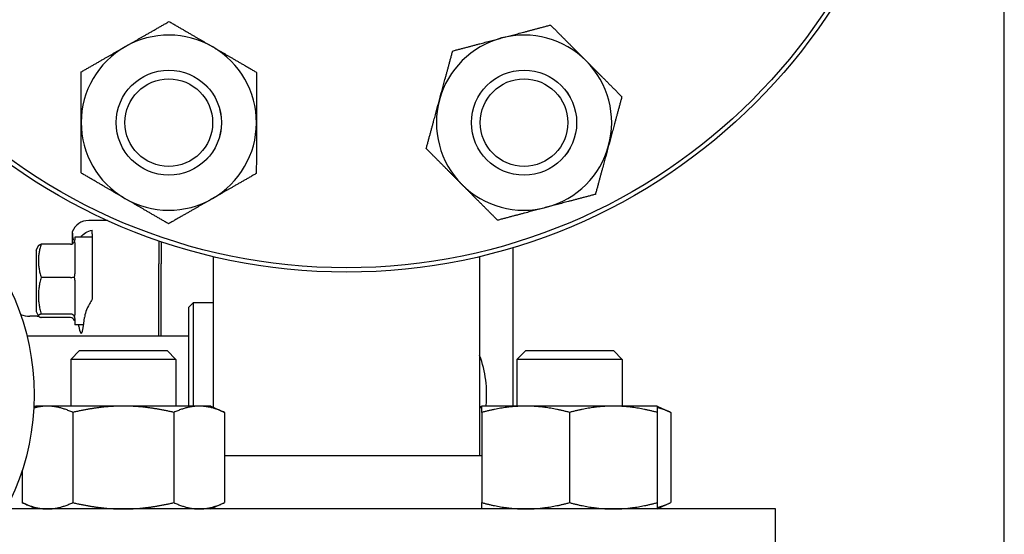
# Model space of a CAD drawing. Header units: inches. Extents: x 18 to 846, y -44 to 561.
# Tile 328 of 637: x 342.66 to 349.68, y 509.77 to 513.44. Entities that reach past the tile are written whole.
import ezdxf

# ---------------------------------------------------------------- set-up
doc = ezdxf.new("R2010")
doc.units = ezdxf.units.IN
doc.header["$LTSCALE"] = 24
doc.header["$MEASUREMENT"] = 0
doc.layers.add('Dimension (ANSI)', color=7, linetype='Continuous', lineweight=25)
doc.layers.add('Visible (ANSI)', color=7, linetype='Continuous', lineweight=30)
doc.styles.add('Note Text (ANSI)', font='tahoma.ttf')
doc.dimstyles.new('SB Fraction-16 (ANSI)', dxfattribs={"dimscale": 24, "dimtxt": 0.125, "dimasz": 0.098425, "dimexe": 0.125, "dimexo": 0.0625, "dimgap": 0.031496, "dimtad": 0, "dimtih": 1, "dimtoh": 1, "dimdec": 4, "dimrnd": 1e-08, "dimzin": 0, "dimdsep": 46, "dimlunit": 5, "dimtxsty": 'Note Text (ANSI)', "dimcen": 0.09, "dimdle": 0.393701, "dimclrd": 256, "dimclre": 256, "dimclrt": 256, "dimadec": 0, "dimazin": 3, "dimtfac": 0.96, "dimtofl": 0, "dimtmove": 0, "dimatfit": 3, "dimfxl": 1, "dimfrac": 2, "dimtolj": 1, "dimtzin": 12, "dimlwd": -1, "dimlwe": -1, "dimarcsym": 0})

# ---------------------------------------------------------------- blocks, each defined once
blk = doc.blocks.new('*D18')
at = {"layer": 'Defpoints', "color": 0, "transparency": 16777216}
for p in [(349.6784, 522.0867), (260.8595, 408.0867), (349.6784, 408.0867)]:
    blk.add_point(p, dxfattribs=at)
at = {"layer": 'Dimension (ANSI)', "transparency": 16777216}
for p, q in [((348.1784, 522.0867), (257.8595, 522.0867)), ((260.8595, 519.7245), (260.8595, 464.3476)), ((260.8595, 410.4489), (260.8595, 459.8257)), ((348.1784, 408.0867), (257.8595, 408.0867))]:
    blk.add_line(p, q, dxfattribs=at)
for points in [[(260.4658, 519.7245), (261.2532, 519.7245), (260.8595, 522.0867)], [(260.4658, 410.4489), (261.2532, 410.4489), (260.8595, 408.0867)]]:
    blk.add_solid(points, dxfattribs=at)
at = {"layer": 'Dimension (ANSI)', "transparency": 16777216, "insert": (257.7598, 463.5917), "char_height": 3, "attachment_point": 1, "style": 'Note Text (ANSI)'}
blk.add_mtext('\\A1;114', dxfattribs=at)

msp = doc.modelspace()

# ---------------------------------------------------------------- linework, layer by layer
at = {"layer": 'Visible (ANSI)'}
for p, q in [((349.67843, 408.08668), (349.67843, 522.08668)), ((343.28213, 512.00969), (343.14891, 512.00969)), ((343.03203, 511.92822), (343.03203, 511.84348)), ((343.04939, 511.89094), (343.04939, 511.8705)), ((343.17439, 511.89094), (343.04939, 511.89094)), ((343.17439, 511.91404), (343.17439, 511.94123)), ((343.17439, 511.91404), (343.17439, 511.85997)), ((342.77439, 511.79719), (342.79049, 511.8294)), ((343.01814, 511.84007), (342.80935, 511.84007)), ((343.04939, 511.85134), (343.04939, 511.62818)), ((343.17439, 511.84453), (343.17439, 511.6985)), ((343.64939, 511.8638), (343.64939, 511.70066)), ((343.66501, 511.85848), (343.66501, 511.70066)), ((346.17439, 511.81557), (346.17439, 510.68494)), ((342.77439, 511.79719), (342.77439, 511.35969)), ((344.03689, 511.75183), (344.03689, 510.67749)), ((345.93689, 511.75183), (345.93689, 510.33094)), ((343.64939, 511.18594), (343.64939, 511.70066)), ((343.66501, 511.18594), (343.66501, 511.70066)), ((343.01814, 511.6036), (342.80935, 511.6036)), ((343.04939, 511.58304), (343.04939, 511.33613)), ((343.86189, 511.39094), (343.89314, 511.42219)), ((343.86189, 510.68994), (343.86189, 511.39094)), ((343.89314, 511.42219), (343.89314, 510.68994)), ((344.03689, 511.42219), (343.89314, 511.42219)), ((342.78203, 511.32677), (342.72862, 511.32677)), ((342.77439, 511.35969), (342.79049, 511.32749)), ((343.01814, 511.34197), (342.80935, 511.34197)), ((343.01814, 511.31681), (342.80935, 511.31681)), ((343.04939, 511.31014), (343.04939, 511.26594)), ((343.11361, 511.26594), (343.04939, 511.26594)), ((342.70824, 511.18594), (343.86189, 511.18594)), ((343.0834, 511.08094), (343.0209, 511.01844)), ((343.0834, 511.08094), (343.7084, 511.08094)), ((343.7084, 511.08094), (343.7709, 511.01844)), ((346.26538, 511.08094), (346.20288, 511.01844)), ((346.26538, 511.08094), (346.89038, 511.08094)), ((346.89038, 511.08094), (346.95288, 511.01844)), ((343.7709, 511.01844), (343.0209, 511.01844)), ((343.0209, 511.01844), (343.0209, 510.68494)), ((343.7709, 511.01844), (343.7709, 510.68494)), ((346.95288, 511.01844), (346.20288, 511.01844)), ((346.20288, 511.01844), (346.20288, 510.68494)), ((346.95288, 511.01844), (346.95288, 510.68494)), ((342.7709, 510.68494), (342.7572, 510.67856)), ((342.85463, 510.68494), (342.7709, 510.68494)), ((343.3959, 510.68494), (342.85463, 510.68494)), ((343.93716, 510.68494), (343.3959, 510.68494)), ((344.0209, 510.68494), (343.93716, 510.68494)), ((344.0209, 510.68494), (344.11759, 510.63986)), ((345.95288, 510.68494), (345.93689, 510.67749)), ((346.26538, 510.68494), (345.95288, 510.68494)), ((346.89038, 510.68494), (346.26538, 510.68494)), ((347.20288, 510.68494), (346.89038, 510.68494)), ((347.20288, 510.68494), (347.29957, 510.63986)), ((343.03505, 510.63986), (343.03505, 509.99603)), ((343.75674, 510.63986), (343.75674, 509.99603)), ((344.11759, 510.63986), (344.11759, 509.99603)), ((345.95288, 510.63986), (345.95288, 509.99603)), ((346.57788, 510.63986), (346.57788, 509.99603)), ((347.20288, 510.63986), (347.20288, 509.99603)), ((347.29957, 510.63986), (347.29957, 509.99603)), ((345.95288, 510.33094), (344.11759, 510.33094)), ((342.67421, 510.22663), (342.67421, 509.99603)), ((342.7709, 509.95094), (342.67421, 509.99603)), ((344.0209, 509.95094), (344.11759, 509.99603)), ((347.20288, 509.95094), (347.29957, 509.99603)), ((348.04689, 509.95094), (342.55802, 509.95094)), ((348.04689, 509.20094), (348.04689, 509.95094))]:
    msp.add_line(p, q, dxfattribs=at)
for centre, radius in [((344.98689, 515.76594), 4.125), ((344.98689, 515.76594), 4.09375), ((343.72021, 512.7079), 0.37513), ((343.72021, 512.7079), 0.375), ((346.25357, 512.7079), 0.37513), ((346.25357, 512.7079), 0.375), ((343.72021, 512.7079), 0.3125), ((346.25357, 512.7079), 0.3125), ((341.00939, 510.76595), 1.75)]:
    msp.add_circle(centre, radius, dxfattribs=at)
for centre, radius, start, end in [((343.72021, 512.7079), 0.625, 59.836782, 119.836782), ((346.25357, 512.7079), 0.625, 104.836782, 164.836782), ((346.25357, 512.7079), 0.625, 44.836782, 104.836782), ((343.72021, 512.7079), 0.625, 119.836782, 179.836782), ((343.72021, 512.7079), 0.625, 359.836782, 59.836782), ((346.25357, 512.7079), 0.625, 344.836782, 44.836782), ((346.25357, 512.7079), 0.625, 164.836782, 224.836782), ((343.72021, 512.7079), 0.625, 179.836782, 239.836782), ((343.72021, 512.7079), 0.625, 299.836782, 359.836782), ((346.25357, 512.7079), 0.625, 284.836782, 344.836782), ((346.25357, 512.7079), 0.625, 224.836782, 284.836782), ((343.72021, 512.7079), 0.625, 239.836782, 299.836782), ((342.72862, 511.51427), 0.1875, 249.524582, 270), ((342.78203, 511.57677), 0.25, 270, 272.01441), ((345.17439, 510.76594), 0.8125, 354.632795, 20.205224), ((342.72862, 510.01762), 0.1875, 109.715376, 110.476516)]:
    msp.add_arc(centre, radius, start, end, dxfattribs=at)
for centre, major_axis, ratio, start_param, end_param in [((343.14987, 511.88422), (-0.08906, 0.08906), 0.9924325, 5.5015852, 6.7140351), ((343.01814, 511.87278), (0, -0.0327), 0.9555533, 0, 1.2241495), ((343.01814, 511.60675), (0.03125, 0), 0.1006388, 4.712389, 5.9365385), ((343.01814, 511.31242), (0.03125, 0), 0.9458753, 0.3466468, 1.5707963), ((343.01814, 511.28411), (0, 0.0327), 0.9555533, 5.0590358, 6.2831853), ((343.09547, 511.57844), (0, 0.375), 0.0874887, 2.6230455, 3.9395987)]:
    msp.add_ellipse(centre, major_axis=major_axis, ratio=ratio, start_param=start_param, end_param=end_param, dxfattribs=at)
for points, weights in [([(343.40925, 513.25006), (343.55452, 513.33338), (343.72226, 513.42959)], [1, 1.0379548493, 1]), ([(343.72226, 513.42959), (343.88945, 513.33242), (344.03425, 513.24828)], [1, 1.0379548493, 1]), ([(346.09353, 513.31206), (346.25541, 513.35495), (346.44234, 513.40446)], [1, 1.0379548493, 1]), ([(346.44234, 513.40446), (346.57869, 513.26734), (346.69677, 513.14858)], [1, 1.0379548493, 1]), ([(345.74472, 513.21966), (345.93164, 513.26918), (346.09353, 513.31206)], [1, 1.0379548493, 1]), ([(343.09624, 513.07053), (343.26398, 513.16674), (343.40925, 513.25006)], [1, 1.0379548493, 1]), ([(344.03425, 513.24828), (344.17904, 513.16413), (344.34623, 513.06696)], [1, 1.0379548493, 1]), ([(345.65033, 512.87138), (345.69413, 513.03302), (345.74472, 513.21966)], [1, 1.0379548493, 1]), ([(346.69677, 513.14858), (346.81485, 513.02983), (346.9512, 512.8927)], [1, 1.0379548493, 1]), ([(343.09521, 512.70968), (343.09568, 512.87715), (343.09624, 513.07053)], [1, 1.0379548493, 1]), ([(344.34623, 513.06696), (344.34568, 512.87359), (344.3452, 512.70612)], [1, 1.0379548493, 1]), ([(345.55594, 512.5231), (345.60652, 512.70975), (345.65033, 512.87138)], [1, 1.0379548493, 1]), ([(346.9512, 512.8927), (346.90061, 512.70606), (346.85681, 512.54442)], [1, 1.0379548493, 1]), ([(343.09418, 512.34884), (343.09473, 512.54222), (343.09521, 512.70968)], [1, 1.0379548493, 1]), ([(344.3452, 512.70612), (344.34473, 512.53865), (344.34417, 512.34528)], [1, 1.0379548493, 1]), ([(345.81037, 512.26722), (345.69229, 512.38598), (345.55594, 512.5231)], [1, 1.0379548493, 1]), ([(346.85681, 512.54442), (346.81301, 512.38278), (346.76242, 512.19614)], [1, 1.0379548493, 1]), ([(343.40616, 512.16753), (343.26137, 512.25168), (343.09418, 512.34884)], [1, 1.0379548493, 1]), ([(344.34417, 512.34528), (344.17643, 512.24907), (344.03116, 512.16575)], [1, 1.0379548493, 1]), ([(346.0648, 512.01134), (345.92845, 512.14847), (345.81037, 512.26722)], [1, 1.0379548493, 1]), ([(343.71815, 511.98622), (343.55096, 512.08338), (343.40616, 512.16753)], [1, 1.0379548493, 1]), ([(344.03116, 512.16575), (343.88589, 512.08243), (343.71815, 511.98622)], [1, 1.0379548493, 1]), ([(346.76242, 512.19614), (346.5755, 512.14662), (346.41361, 512.10374)], [1, 1.0379548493, 1]), ([(346.41361, 512.10374), (346.25173, 512.06086), (346.0648, 512.01134)], [1, 1.0379548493, 1]), ([(342.80935, 511.84007), (342.77327, 511.72184), (342.80935, 511.6036)], [1.04422863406, 1.20577136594, 1.04422863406]), ([(342.79049, 511.8294), (342.79297, 511.83436), (342.80935, 511.84007)], [1.12285543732, 1.11183872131, 1.04422863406]), ([(343.17439, 511.6985), (343.17439, 511.57219), (343.17439, 511.44734)], [0.999993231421, 0.999912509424, 0.999914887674]), ([(342.80935, 511.6036), (342.77327, 511.47279), (342.80935, 511.34197)], [1.04422863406, 1.20577136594, 1.04422863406]), ([(342.80935, 511.34197), (342.77327, 511.32939), (342.80935, 511.31681)], [1.04422863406, 1.20577136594, 1.04422863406]), ([(342.85463, 510.68494), (342.80686, 510.68494), (342.75681, 510.671)], [1, 1.0213050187, 1.01869194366]), ([(343.03505, 510.63986), (342.93837, 510.68494), (342.85463, 510.68494)], [1, 1.0379548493, 1]), ([(343.3959, 510.68494), (343.22843, 510.68494), (343.03505, 510.63986)], [1, 1.0379548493, 1]), ([(343.75674, 510.63986), (343.56337, 510.68494), (343.3959, 510.68494)], [1, 1.0379548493, 1]), ([(343.93716, 510.68494), (343.85343, 510.68494), (343.75674, 510.63986)], [1, 1.0379548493, 1]), ([(344.11759, 510.63986), (344.0209, 510.68494), (343.93716, 510.68494)], [1, 1.0379548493, 1]), ([(345.95288, 510.63986), (345.95288, 510.68494), (345.95288, 510.68494)], [1, 1.0379548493, 1]), ([(346.26538, 510.68494), (346.12035, 510.68494), (345.95288, 510.63986)], [1, 1.0379548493, 1]), ([(346.57788, 510.63986), (346.41041, 510.68494), (346.26538, 510.68494)], [1, 1.0379548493, 1]), ([(346.89038, 510.68494), (346.74535, 510.68494), (346.57788, 510.63986)], [1, 1.0379548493, 1]), ([(347.20288, 510.63986), (347.03541, 510.68494), (346.89038, 510.68494)], [1, 1.0379548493, 1]), ([(347.20288, 510.68494), (347.20288, 510.68494), (347.20288, 510.63986)], [1, 1.0379548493, 1]), ([(345.95288, 510.67466), (345.94494, 510.67275), (345.93689, 510.67046)], [1.01895290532, 1.01907558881, 1.01858442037]), ([(347.29957, 510.63986), (347.24859, 510.66363), (347.20288, 510.67466)], [1, 1.01965956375, 1.01895290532]), ([(342.67421, 509.99603), (342.7709, 509.95094), (342.85463, 509.95094)], [1, 1.0379548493, 1]), ([(342.85463, 509.95094), (342.93837, 509.95094), (343.03505, 509.99603)], [1, 1.0379548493, 1]), ([(343.03505, 509.99603), (343.22843, 509.95094), (343.3959, 509.95094)], [1, 1.0379548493, 1]), ([(343.3959, 509.95094), (343.56337, 509.95094), (343.75674, 509.99603)], [1, 1.0379548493, 1]), ([(343.75674, 509.99603), (343.85343, 509.95094), (343.93716, 509.95094)], [1, 1.0379548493, 1]), ([(343.93716, 509.95094), (344.0209, 509.95094), (344.11759, 509.99603)], [1, 1.0379548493, 1]), ([(345.95288, 509.95094), (345.95288, 509.95094), (345.95288, 509.99603)], [1, 1.0379548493, 1]), ([(345.95288, 509.99603), (346.12035, 509.95094), (346.26538, 509.95094)], [1, 1.0379548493, 1]), ([(346.26538, 509.95094), (346.41041, 509.95094), (346.57788, 509.99603)], [1, 1.0379548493, 1]), ([(346.57788, 509.99603), (346.74535, 509.95094), (346.89038, 509.95094)], [1, 1.0379548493, 1]), ([(346.89038, 509.95094), (347.03541, 509.95094), (347.20288, 509.99603)], [1, 1.0379548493, 1]), ([(347.20288, 509.99603), (347.20288, 509.95094), (347.20288, 509.95094)], [1, 1.0379548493, 1]), ([(347.20288, 509.96122), (347.24859, 509.97226), (347.29957, 509.99603)], [1.01895290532, 1.01965956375, 1])]:
    msp.add_rational_spline(points, weights, degree=2, dxfattribs=at)
for points in [[(343.03203, 511.92822), (343.03203, 511.90858), (343.03486, 511.88846), (343.03964, 511.86992)], [(343.04753, 511.86166), (343.0489, 511.86488), (343.04939, 511.86792), (343.04939, 511.8705)], [(343.04939, 511.85134), (343.04939, 511.85486), (343.0489, 511.85844), (343.04753, 511.86166)], [(343.17439, 511.85997), (343.17416, 511.85499), (343.17416, 511.84983), (343.17439, 511.84453)], [(343.04753, 511.60568), (343.0489, 511.61327), (343.04939, 511.62104), (343.04939, 511.62818)], [(343.04939, 511.58304), (343.04939, 511.59026), (343.0489, 511.59809), (343.04753, 511.60568)], [(343.04753, 511.32246), (343.0489, 511.32683), (343.04939, 511.33156), (343.04939, 511.33613)], [(343.04939, 511.31014), (343.04939, 511.31384), (343.0489, 511.31809), (343.04753, 511.32246)], [(343.04753, 511.29522), (343.0489, 511.29201), (343.04939, 511.28896), (343.04939, 511.28639)], [(343.07921, 511.25274), (343.07857, 511.2569), (343.07789, 511.2613), (343.07718, 511.26594)]]:
    msp.add_open_spline(points, degree=3, dxfattribs=at)
for points, knots in [([(343.09199, 511.89094), (343.10195, 511.90448), (343.11472, 511.91536), (343.1407, 511.93081), (343.15694, 511.93744), (343.17439, 511.94123)], [0.72388666, 0.72388666, 0.72388666, 0.72388666, 0.91166133, 0.91166133, 1.08359589, 1.08359589, 1.08359589, 1.08359589]), ([(343.17439, 511.44734), (343.16685, 511.43654), (343.16009, 511.42551), (343.14432, 511.3974), (343.1351, 511.37777), (343.12348, 511.34405), (343.12007, 511.32963), (343.11896, 511.31664)], [1.39731378, 1.39731378, 1.39731378, 1.39731378, 1.49356897, 1.49356897, 1.66386875, 1.66386875, 1.79881771, 1.79881771, 1.79881771, 1.79881771])]:
    msp.add_open_spline(points, degree=3, knots=knots, dxfattribs=at)

# ---------------------------------------------------------------- dimensions: what is measured, and where the dimension line sits
at = {"layer": 'Dimension (ANSI)'}
dim = msp.add_linear_dim(base=(260.85953, 408.08668), p1=(349.67843, 522.08668), p2=(349.67843, 408.08668), angle=90, dimstyle='SB Fraction-16 (ANSI)', override={"dimgap": 0.031496, "dimdec": 4, "dimtol": 0, "dimlim": 0, "dimtp": 0, "dimtm": 0, "dimtdec": 2, "dimatfit": 1}, dxfattribs=at)
dim.commit()
dim.dimension.update_dxf_attribs({"geometry": '*D18', "text_midpoint": (260.85953, 462.08668), "dimtype": 160})

doc.saveas('drawing.dxf')
